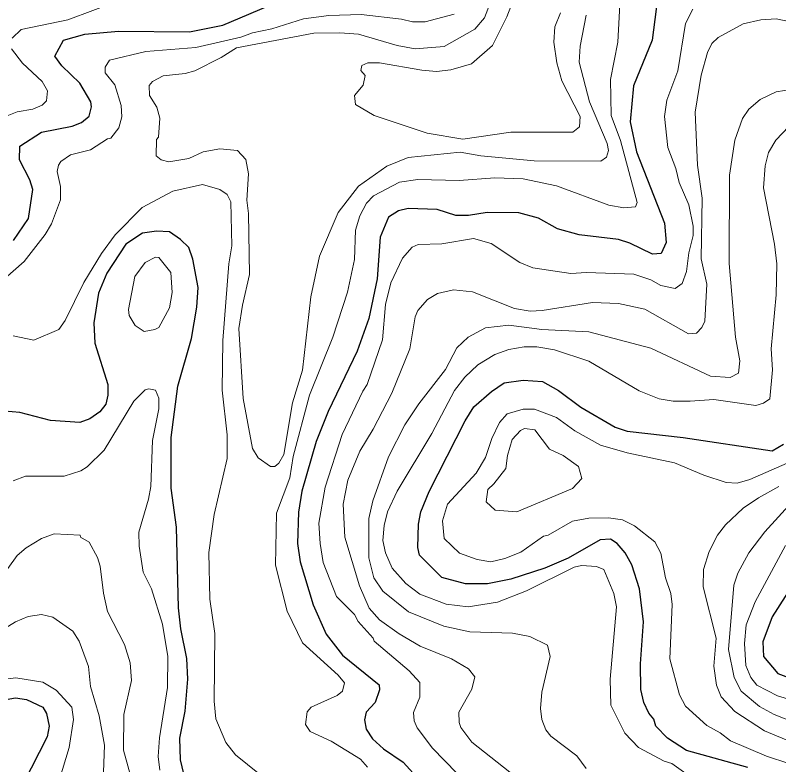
# Model space of a CAD drawing. Extents: x 673.3 to 698.5, y 6984.3 to 7012.3.
# Drawn here: x 693.753 to 694.91, y 6986.991 to 6988.126 of the extents above; entities that cross this region are included whole.
import ezdxf

# ---------------------------------------------------------------- set-up
doc = ezdxf.new("R2010")
doc.units = 0
doc.header["$LTSCALE"] = 0.032
doc.layers.add('1', color=7, linetype='Continuous', lineweight=25)
doc.layers.add('2', color=7, linetype='Continuous', lineweight=13)

msp = doc.modelspace()

# ---------------------------------------------------------------- linework, layer by layer
at = {"layer": '1'}
for points in [[(694.726, 6988.1512), (694.718, 6988.0882), (694.6897, 6988.019), (694.6847, 6987.9646), (694.6943, 6987.9189), (694.7367, 6987.8108), (694.7391, 6987.7818), (694.7318, 6987.7651), (694.7186, 6987.764), (694.684, 6987.7808), (694.6671, 6987.7859), (694.6075, 6987.7931), (694.5744, 6987.8023), (694.5456, 6987.8183), (694.516, 6987.8265), (694.468, 6987.8273), (694.4397, 6987.8225), (694.4206, 6987.8224), (694.3922, 6987.8314), (694.3482, 6987.833)], [(693.7501, 6987.7848), (693.7731, 6987.8182), (693.7796, 6987.8619), (693.7748, 6987.8763), (693.759, 6987.9066), (693.7596, 6987.9275), (693.7928, 6987.9487), (693.8391, 6987.9579), (693.8533, 6987.9635), (693.8646, 6987.973), (693.8685, 6987.9873), (693.8674, 6987.9948), (693.8506, 6988.0228), (693.8232, 6988.0494), (693.8126, 6988.0641), (693.8257, 6988.088), (693.8582, 6988.097), (693.9094, 6988.1018), (694.0166, 6988.1005), (694.0671, 6988.111), (694.1498, 6988.1459)], [(694.3482, 6987.833), (694.3336, 6987.8298), (694.3182, 6987.8199), (694.3058, 6987.7896), (694.301, 6987.7267), (694.2888, 6987.6664), (694.2708, 6987.6169), (694.2267, 6987.5257), (694.2088, 6987.4801), (694.1868, 6987.4048), (694.1821, 6987.3732), (694.1807, 6987.3257), (694.1845, 6987.298), (694.2044, 6987.2326), (694.224, 6987.1883), (694.2488, 6987.1564), (694.3041, 6987.1115), (694.3049, 6987.1039), (694.2982, 6987.0849), (694.2846, 6987.07), (694.2822, 6987.0586), (694.2845, 6987.0445), (694.294, 6987.0298), (694.3107, 6987.0147), (694.3406, 6986.9944), (694.3654, 6986.9671)], [(694.0109, 6986.9662), (694.003, 6986.998), (694.0024, 6987.0308), (694.0103, 6987.0719), (694.0143, 6987.1201), (694.0126, 6987.1517), (694.0038, 6987.1963), (694.0004, 6987.2283), (693.9972, 6987.3504), (693.9891, 6987.4097), (693.9891, 6987.486), (693.9992, 6987.5641), (694.0199, 6987.6362), (694.0281, 6987.6837), (694.0298, 6987.7136), (694.0218, 6987.7566), (694.0157, 6987.7738), (694.0031, 6987.7863), (693.9864, 6987.7976), (693.9668, 6987.7988), (693.9456, 6987.7958), (693.9203, 6987.7789), (693.8917, 6987.7352), (693.8791, 6987.7049), (693.8718, 6987.6599), (693.8734, 6987.6289), (693.8929, 6987.5667), (693.8929, 6987.5505), (693.8899, 6987.5365), (693.8807, 6987.5253), (693.8656, 6987.5144), (693.8504, 6987.5091), (693.8061, 6987.5122), (693.7599, 6987.5242), (693.7364, 6987.5262)], [(694.7008, 6987.1045), (694.7002, 6987.1435), (694.7049, 6987.2071), (694.6985, 6987.257), (694.6869, 6987.2934), (694.677, 6987.3113), (694.6648, 6987.3259), (694.6549, 6987.3322), (694.6392, 6987.3313), (694.5905, 6987.3035), (694.5553, 6987.2884), (694.5036, 6987.2714), (694.4684, 6987.2646), (694.4348, 6987.2646), (694.3991, 6987.2743), (694.3654, 6987.3079), (694.363, 6987.3196), (694.3637, 6987.3547), (694.3672, 6987.3736), (694.3801, 6987.4043), (694.4347, 6987.5117), (694.4478, 6987.5326), (694.4742, 6987.5558), (694.4935, 6987.5692), (694.5225, 6987.5732), (694.5517, 6987.5708), (694.576, 6987.5572), (694.6098, 6987.5322), (694.6618, 6987.502), (694.6802, 6987.496), (694.7649, 6987.4862), (694.8997, 6987.4659), (694.9171, 6987.4762)], [(694.9426, 6987.2815), (694.8997, 6987.2144), (694.8857, 6987.1768), (694.8864, 6987.1546), (694.9085, 6987.1288), (694.9434, 6987.1155)], [(694.8628, 6986.9861), (694.7698, 6987.0122), (694.7412, 6987.0308), (694.7237, 6987.0489), (694.7204, 6987.0594), (694.7129, 6987.0686), (694.7055, 6987.085), (694.7008, 6987.1045)], [(693.2821, 6986.9687), (693.3119, 6987.0221), (693.3285, 6987.0421), (693.3792, 6987.0773), (693.3986, 6987.083), (693.4538, 6987.0811), (693.4985, 6987.0676), (693.5756, 6987.0528), (693.596, 6987.0524), (693.6226, 6987.0532), (693.6544, 6987.0589), (693.7085, 6987.0771), (693.7333, 6987.0884), (693.7534, 6987.092), (693.7698, 6987.0896), (693.7946, 6987.0778), (693.8002, 6987.068), (693.8041, 6987.0491), (693.801, 6987.0328), (693.7649, 6986.9618)]]:
    msp.add_lwpolyline(points, dxfattribs=at)
at = {"layer": '2'}
for points in [[(694.4848, 6988.1766), (694.4638, 6988.1217), (694.4491, 6988.1048), (694.4028, 6988.0783), (694.359, 6988.075), (694.3313, 6988.08), (694.2731, 6988.097), (694.2444, 6988.0994), (694.2052, 6988.0986), (694.0878, 6988.0765), (694.0646, 6988.0617), (694.0247, 6988.0418), (694.0102, 6988.0375), (693.9769, 6988.0342), (693.9606, 6988.0253), (693.9557, 6988.0195), (693.9562, 6988.0042), (693.9671, 6987.9868), (693.972, 6987.9701), (693.9697, 6987.9412), (693.9666, 6987.9375), (693.9664, 6987.9129), (693.974, 6987.9067), (693.9853, 6987.904), (694.0158, 6987.9089), (694.0377, 6987.9187), (694.063, 6987.9234), (694.0897, 6987.921), (694.1024, 6987.9073), (694.1064, 6987.8856), (694.1038, 6987.8457), (694.1064, 6987.8253), (694.1079, 6987.733), (694.097, 6987.6868), (694.0916, 6987.6514), (694.0982, 6987.5454), (694.1125, 6987.4696), (694.1211, 6987.4552), (694.1398, 6987.4425), (694.1461, 6987.4422), (694.1523, 6987.4474), (694.16, 6987.4604), (694.1731, 6987.5387), (694.1878, 6987.5882), (694.2008, 6987.6993), (694.2139, 6987.7609), (694.242, 6987.8268), (694.2729, 6987.8668), (694.3157, 6987.8973), (694.3482, 6987.9104), (694.427, 6987.9185), (694.4583, 6987.9129), (694.5391, 6987.9055), (694.6402, 6987.9048), (694.6487, 6987.9107), (694.6518, 6987.9211), (694.6496, 6987.9314), (694.623, 6987.9949), (694.6072, 6988.0548), (694.6086, 6988.0789), (694.6178, 6988.126)], [(694.2865, 6986.9866), (694.2759, 6986.9989), (694.2317, 6987.026), (694.1998, 6987.0411), (694.1928, 6987.0513), (694.1951, 6987.0706), (694.2014, 6987.0777), (694.2407, 6987.0952), (694.2488, 6987.1019), (694.2519, 6987.1146), (694.2423, 6987.1261), (694.1881, 6987.1751), (694.1648, 6987.2234), (694.147, 6987.2927), (694.1487, 6987.3715), (694.169, 6987.4251), (694.1739, 6987.4576), (694.1985, 6987.5501), (694.234, 6987.6382), (694.2561, 6987.7066), (694.2668, 6987.756), (694.2682, 6987.8004), (694.275, 6987.8221), (694.2848, 6987.8411), (694.2958, 6987.8524), (694.3348, 6987.873), (694.3626, 6987.877), (694.4257, 6987.8755), (694.4795, 6987.8794), (694.5223, 6987.8779), (694.5727, 6987.8673), (694.6525, 6987.8384), (694.675, 6987.8339), (694.6926, 6987.8355), (694.695, 6987.842), (694.67, 6987.936), (694.656, 6987.9742), (694.6548, 6988.0283), (694.6659, 6988.085), (694.6698, 6988.1612)], [(694.5099, 6988.1554), (694.4979, 6988.1236), (694.476, 6988.0799), (694.4441, 6988.052), (694.413, 6988.0431), (694.3911, 6988.0408), (694.3688, 6988.0424), (694.3045, 6988.0537), (694.2872, 6988.0537), (694.2778, 6988.0499), (694.2766, 6988.0419), (694.283, 6988.0347), (694.2802, 6988.0197), (694.2668, 6988.0045), (694.2686, 6987.9906), (694.2965, 6987.9739), (694.3769, 6987.9472), (694.4311, 6987.9382), (694.5039, 6987.9487), (694.5979, 6987.9488), (694.6077, 6987.9567), (694.6087, 6987.9723), (694.5809, 6988.0267), (694.5733, 6988.0538), (694.5689, 6988.0852), (694.5705, 6988.1084), (694.5788, 6988.1293)], [(693.748, 6988.091), (693.7616, 6988.104), (693.8322, 6988.119), (693.9084, 6988.1474)], [(694.4179, 6988.1277), (694.3738, 6988.1161), (694.3545, 6988.1157), (694.3382, 6988.1198), (694.2768, 6988.127), (694.228, 6988.1255), (694.1897, 6988.1204), (694.1416, 6988.1051), (694.1123, 6988.0994), (694.0948, 6988.0926), (694.0263, 6988.0771), (693.9506, 6988.0708), (693.8955, 6988.0576), (693.8892, 6988.0473), (693.8889, 6988.0387), (693.9035, 6988.0203), (693.9132, 6987.9892), (693.9141, 6987.9721), (693.9097, 6987.9555), (693.8977, 6987.9398), (693.8928, 6987.9387), (693.8667, 6987.9221), (693.8363, 6987.9142), (693.8218, 6987.9043), (693.8181, 6987.8989), (693.8164, 6987.8892), (693.8212, 6987.8664), (693.8211, 6987.8463), (693.8077, 6987.81), (693.798, 6987.7936), (693.7665, 6987.753), (693.7113, 6987.7051)], [(694.7794, 6988.1349), (694.7685, 6988.1131), (694.7569, 6988.0418), (694.74, 6987.997), (694.7367, 6987.9726), (694.7419, 6987.9253), (694.7538, 6987.8938), (694.7589, 6987.8723), (694.7733, 6987.8387), (694.7798, 6987.8065), (694.7798, 6987.7924), (694.7734, 6987.7658), (694.77, 6987.7378), (694.7634, 6987.7196), (694.7529, 6987.7118), (694.7312, 6987.7165), (694.7158, 6987.725), (694.6902, 6987.7337), (694.6182, 6987.7362), (694.5949, 6987.7346), (694.5369, 6987.7431), (694.5173, 6987.7511), (694.4739, 6987.78), (694.4472, 6987.7875), (694.3993, 6987.7794), (694.3634, 6987.7785), (694.354, 6987.7744), (694.3394, 6987.7579), (694.3217, 6987.7207), (694.314, 6987.6879), (694.3092, 6987.6341), (694.2862, 6987.5665), (694.2794, 6987.5565), (694.2483, 6987.4908), (694.2225, 6987.4111), (694.213, 6987.3563), (694.2147, 6987.3255), (694.2195, 6987.2967), (694.2394, 6987.2455), (694.2667, 6987.2181), (694.2723, 6987.2076), (694.2951, 6987.1825), (694.2969, 6987.1777)], [(694.2952, 6987.499), (694.3234, 6987.5532), (694.3506, 6987.6205), (694.3587, 6987.6691), (694.3629, 6987.6787), (694.3775, 6987.6954), (694.3928, 6987.7046), (694.4167, 6987.7101), (694.4459, 6987.7068), (694.5093, 6987.6814), (694.5329, 6987.6777), (694.5514, 6987.6785), (694.6277, 6987.6905), (694.6671, 6987.689), (694.7068, 6987.6806), (694.7729, 6987.6434), (694.7849, 6987.6444), (694.7934, 6987.6529), (694.7978, 6987.6623), (694.8009, 6987.7185), (694.7921, 6987.7571), (694.7936, 6987.8488), (694.7865, 6987.8987), (694.7831, 6987.9791), (694.7922, 6988.0351), (694.8016, 6988.0694), (694.8083, 6988.0831), (694.8177, 6988.0921), (694.8558, 6988.113), (694.8827, 6988.119), (694.9056, 6988.1206), (694.9327, 6988.1149)], [(693.738, 6987.9726), (693.7556, 6987.9797), (693.7795, 6987.9838), (693.7937, 6987.9897), (693.8002, 6987.9962), (693.8017, 6988.0113), (693.7934, 6988.0253), (693.764, 6988.0533), (693.7472, 6988.0752)], [(694.9313, 6988.0138), (694.9058, 6988.0098), (694.8816, 6987.9983), (694.8644, 6987.9835), (694.8549, 6987.9694), (694.8433, 6987.9365), (694.8352, 6987.8837), (694.8344, 6987.7498), (694.8441, 6987.6384), (694.8506, 6987.6026), (694.8489, 6987.5839), (694.8359, 6987.5772), (694.8062, 6987.579), (694.7161, 6987.6214), (694.6218, 6987.6465), (694.5509, 6987.6499), (694.5006, 6987.6564), (694.4653, 6987.6521), (694.4393, 6987.6384), (694.4217, 6987.6222), (694.4049, 6987.589), (694.3645, 6987.5373), (694.3429, 6987.5052), (694.3186, 6987.4571), (694.2946, 6987.3902), (694.2888, 6987.3635), (694.2886, 6987.3039), (694.296, 6987.2738), (694.3096, 6987.2537), (694.3485, 6987.2221), (694.4023, 6987.2004), (694.4414, 6987.1917), (694.5065, 6987.1896), (694.5323, 6987.1847), (694.5591, 6987.1715), (694.5631, 6987.1545), (694.5509, 6987.1007), (694.5486, 6987.0759), (694.5508, 6987.0592), (694.557, 6987.0436), (694.5642, 6987.0339), (694.6037, 6987.0042), (694.6177, 6986.985)], [(694.7687, 6986.9774), (694.7478, 6986.9922), (694.736, 6986.9959), (694.697, 6987.0167), (694.6764, 6987.0382), (694.6553, 6987.0806), (694.6544, 6987.12), (694.6641, 6987.2296), (694.6599, 6987.2497), (694.6447, 6987.2862), (694.6336, 6987.2907), (694.6107, 6987.2923), (694.5996, 6987.29), (694.5277, 6987.2542), (694.4834, 6987.2368), (694.4393, 6987.2297), (694.4057, 6987.2339), (694.366, 6987.2491), (694.3444, 6987.2652), (694.3238, 6987.2883), (694.3139, 6987.3116), (694.31, 6987.3304), (694.3117, 6987.3528), (694.3169, 6987.3735), (694.3316, 6987.405), (694.3842, 6987.4921), (694.4186, 6987.5576), (694.4341, 6987.5776), (694.4535, 6987.5965), (694.4796, 6987.612), (694.5007, 6987.6196), (694.5242, 6987.6237), (694.5429, 6987.6238), (694.57, 6987.6188), (694.6221, 6987.6016), (694.6984, 6987.5569), (694.7287, 6987.5449), (694.7495, 6987.5411), (694.7757, 6987.5415), (694.8113, 6987.5439), (694.8749, 6987.5345), (694.8866, 6987.5383), (694.896, 6987.5448), (694.9003, 6987.5885), (694.898, 6987.6207), (694.906, 6987.7025), (694.9068, 6987.7492), (694.9035, 6987.7791), (694.8866, 6987.8646), (694.8891, 6987.8975), (694.8944, 6987.918), (694.9054, 6987.9366), (694.925, 6987.9572)], [(693.7495, 6987.6404), (693.7808, 6987.6338), (693.8187, 6987.6499), (693.8283, 6987.6632), (693.8568, 6987.721), (693.8835, 6987.7651), (693.9043, 6987.7931), (693.9451, 6987.8346), (693.9918, 6987.8592), (694.0365, 6987.8696), (694.0627, 6987.8618), (694.0737, 6987.8541), (694.0793, 6987.843), (694.081, 6987.7767), (694.0762, 6987.7495), (694.0672, 6987.6332), (694.0665, 6987.5577)], [(693.9719, 6986.9823), (693.9695, 6987.0028), (693.9712, 6987.0315), (693.9834, 6987.1077), (693.9842, 6987.1545), (693.976, 6987.2035), (693.959, 6987.2571), (693.9467, 6987.282), (693.9403, 6987.3218), (693.9402, 6987.3426), (693.9549, 6987.3928), (693.9581, 6987.4118), (693.9609, 6987.4817), (693.9703, 6987.5294), (693.9703, 6987.5456), (693.9652, 6987.5579), (693.9554, 6987.5601), (693.9498, 6987.5584), (693.9324, 6987.5411), (693.8874, 6987.4669), (693.862, 6987.4416), (693.8522, 6987.4356), (693.827, 6987.4275), (693.7683, 6987.4274), (693.7494, 6987.4204)], [(694.0665, 6987.5577), (694.0737, 6987.4905), (694.0737, 6987.4542), (694.0542, 6987.3695), (694.0461, 6987.312), (694.0476, 6987.2415), (694.055, 6987.1895), (694.0542, 6987.0866), (694.0567, 6987.06), (694.0721, 6987.0242), (694.0863, 6987.0054), (694.1413, 6986.9614)], [(694.9226, 6987.4475), (694.8658, 6987.4225), (694.8469, 6987.417), (694.8301, 6987.4182), (694.7961, 6987.4292), (694.7519, 6987.4479), (694.6799, 6987.463), (694.6395, 6987.4748), (694.6009, 6987.4963), (694.573, 6987.5163), (694.5394, 6987.5291), (694.5223, 6987.5292), (694.4981, 6987.5219), (694.4865, 6987.5087), (694.475, 6987.4847), (694.4653, 6987.4558), (694.4511, 6987.4321), (694.4077, 6987.385), (694.4004, 6987.3602), (694.4026, 6987.3334), (694.4262, 6987.3112), (694.4527, 6987.3016), (694.4732, 6987.298), (694.4946, 6987.3028), (694.5187, 6987.3124), (694.5531, 6987.3368), (694.5602, 6987.3385), (694.5971, 6987.3597), (694.6221, 6987.364), (694.6517, 6987.3647), (694.6731, 6987.3615), (694.6909, 6987.3525), (694.7219, 6987.328), (694.7311, 6987.3112), (694.7383, 6987.2737), (694.7463, 6987.2497), (694.748, 6987.2335), (694.7448, 6987.1508), (694.7594, 6987.0963), (694.7686, 6987.0795), (694.8008, 6987.0499), (694.8208, 6987.0389), (694.8366, 6987.0265), (694.8913, 6987.0036), (694.925, 6986.9925)], [(694.5023, 6986.9794), (694.4446, 6987.0249), (694.4282, 6987.0471), (694.4254, 6987.0547), (694.4249, 6987.0704), (694.4446, 6987.1051), (694.4491, 6987.1235), (694.4396, 6987.1357), (694.4136, 6987.1509), (694.3664, 6987.1699), (694.3345, 6987.1886), (694.3048, 6987.2102), (694.2892, 6987.2277), (694.2744, 6987.2613), (694.2522, 6987.3353), (694.2497, 6987.3853), (694.2566, 6987.4214), (694.2748, 6987.4656), (694.2952, 6987.499)], [(694.972, 6987.0072), (694.8879, 6987.042), (694.8432, 6987.071), (694.8225, 6987.0932), (694.8156, 6987.1111), (694.8116, 6987.1397), (694.8148, 6987.1824), (694.7953, 6987.2599), (694.7956, 6987.2864), (694.8045, 6987.3133), (694.8169, 6987.3382), (694.8291, 6987.3538), (694.856, 6987.3791), (694.8788, 6987.3949), (694.91, 6987.412)], [(694.9302, 6987.389), (694.8885, 6987.3433), (694.8644, 6987.3116), (694.8477, 6987.2807), (694.8418, 6987.2625), (694.8336, 6987.1652), (694.8424, 6987.1227), (694.8529, 6987.1021), (694.8804, 6987.0789), (694.9026, 6987.0664), (694.9311, 6987.0554)], [(693.7178, 6987.2557), (693.7559, 6987.3076), (693.7692, 6987.3191), (693.7928, 6987.333), (693.8119, 6987.3402), (693.8509, 6987.3381), (693.8516, 6987.3355), (693.8647, 6987.3276), (693.8774, 6987.3045), (693.8816, 6987.2912), (693.8865, 6987.2502), (693.8928, 6987.2229), (693.9181, 6987.1729), (693.9271, 6987.1449), (693.9287, 6987.1182), (693.9173, 6987.0664), (693.9167, 6987.0127), (693.9341, 6986.9506)], [(694.9383, 6987.0857), (694.908, 6987.0947), (694.8763, 6987.1113), (694.8674, 6987.1227), (694.8598, 6987.141), (694.858, 6987.1742), (694.8605, 6987.2027), (694.8741, 6987.2375), (694.92, 6987.3226)], [(693.8865, 6986.9791), (693.888, 6987.0201), (693.88, 6987.0648), (693.867, 6987.1089), (693.8636, 6987.1392), (693.8497, 6987.1775), (693.84, 6987.193), (693.8098, 6987.214), (693.7928, 6987.2181), (693.7722, 6987.2149), (693.7531, 6987.2068), (693.732, 6987.1939), (693.6865, 6987.1501), (693.6444, 6987.1278), (693.6126, 6987.1182), (693.5849, 6987.1173), (693.5585, 6987.1236), (693.5395, 6987.1349), (693.5077, 6987.1612), (693.4738, 6987.1842), (693.4136, 6987.2091), (693.373, 6987.2117)], [(694.2969, 6987.1777), (694.3499, 6987.1328), (694.3658, 6987.1151), (694.3661, 6987.093), (694.3563, 6987.0699), (694.3571, 6987.0572), (694.3617, 6987.0464), (694.3852, 6987.0158), (694.4406, 6986.9588)], [(693.2501, 6986.9862), (693.2731, 6987.0258), (693.286, 6987.043), (693.3235, 6987.0772), (693.3674, 6987.1), (693.3805, 6987.1017), (693.3913, 6987.1074), (693.4071, 6987.1108), (693.4427, 6987.1124), (693.4652, 6987.1108), (693.5243, 6987.0976), (693.5388, 6987.094), (693.5596, 6987.0872), (693.5962, 6987.0837), (693.6314, 6987.0911), (693.7081, 6987.1164), (693.7537, 6987.1221), (693.7944, 6987.1156), (693.8146, 6987.1037), (693.8385, 6987.0776), (693.8408, 6987.0591), (693.8344, 6987.0165), (693.8192, 6986.9667)]]:
    msp.add_lwpolyline(points, dxfattribs=at)
for points in [[(693.9866, 6987.6827), (693.9906, 6987.7057), (693.9883, 6987.7363), (693.9705, 6987.7587), (693.9655, 6987.7595), (693.9495, 6987.7511), (693.9338, 6987.7299), (693.9242, 6987.6801), (693.9256, 6987.6711), (693.9346, 6987.6559), (693.9483, 6987.647), (693.9645, 6987.6499), (693.9704, 6987.6526)], [(694.48, 6987.3761), (694.4663, 6987.3888), (694.4688, 6987.4077), (694.4781, 6987.4158), (694.4962, 6987.4395), (694.4988, 6987.4588), (694.5059, 6987.4831), (694.5182, 6987.4966), (694.5246, 6987.4999), (694.5402, 6987.4976), (694.5621, 6987.4686), (694.583, 6987.4591), (694.6061, 6987.4422), (694.6111, 6987.4243), (694.5972, 6987.409), (694.5128, 6987.3738)]]:
    msp.add_lwpolyline(points, close=True, dxfattribs=at)

doc.saveas('drawing.dxf')
